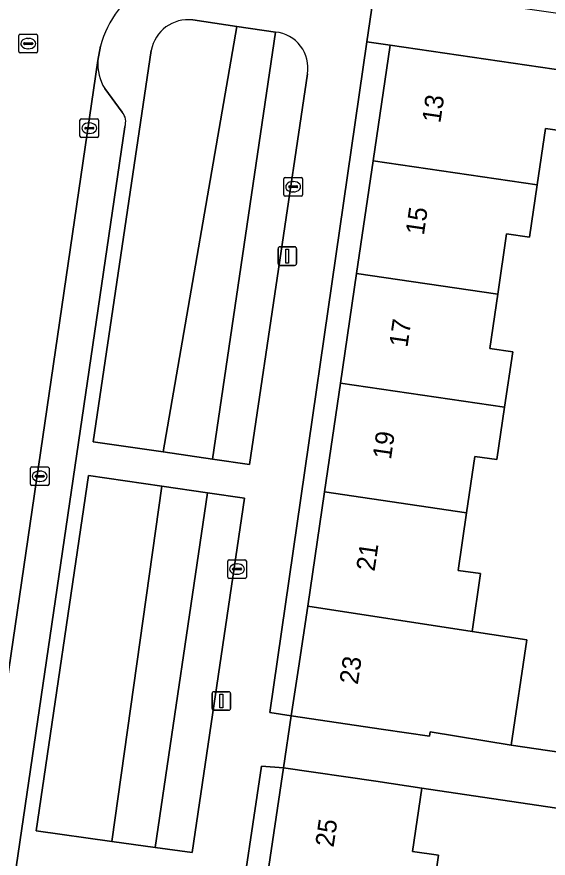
# Model space of a CAD drawing. Extents: x 163683 to 164494, y 382709 to 383872.
# Drawn here: x 163913.7 to 163942.21, y 382989.8 to 383034.95 of the extents above; entities that cross this region are included whole.
import ezdxf

# ---------------------------------------------------------------- set-up
doc = ezdxf.new("R2010")
doc.units = 0
for name, color, linetype in [('IMGEO_Erf', 7, 'Continuous'), ('IMGEO_Groenvoorziening', 7, 'Continuous'), ('IMGEO_Kolk', 7, 'Continuous'), ('IMGEO_Lichtmast', 7, 'Continuous'), ('IMGEO_Pand', 7, 'Continuous'), ('IMGEO_Pand_nummerreeks', 7, 'Continuous'), ('IMGEO_Parkeervlak_open', 7, 'Continuous'), ('IMGEO_Rijbaan_lokaal_open', 7, 'Continuous'), ('IMGEO_Rioolput', 7, 'Continuous'), ('IMGEO_Voetpad_open', 7, 'Continuous')]:
    doc.layers.add(name, color=color, linetype=linetype)

msp = doc.modelspace()

# ---------------------------------------------------------------- linework, layer by layer
at = {"layer": 'IMGEO_Erf'}
for points in [[(163929.306, 383003.33), (163930.204, 383009.452), (163931.06, 383015.286), (163931.924, 383021.176), (163932.811, 383027.222), (163933.722, 383033.434), (163932.479, 383033.616), (163927.27, 382997.607), (163928.427, 382997.43), (163928.817, 383000)], [(163928.008, 382994.649), (163926.828, 382994.736), (163921.462, 382958.804), (163922.699, 382958.585), (163923.607, 382964.754), (163924.474, 382970.642), (163925.353, 382976.613), (163926.225, 382982.537), (163927.105, 382988.515)]]:
    msp.add_lwpolyline(points, close=True, dxfattribs=at)
for points in [[(163945.69, 383028.435), (163942.068, 383028.967), (163941.623, 383025.931), (163941.211, 383023.125), (163939.979, 383023.306), (163939.504, 383020.065), (163939.078, 383017.158), (163940.309, 383016.978), (163939.871, 383013.995), (163939.459, 383011.187), (163938.275, 383011.36), (163937.831, 383008.335), (163937.377, 383005.244), (163938.581, 383005.068), (163938.125, 383001.956), (163941.069, 383001.516), (163940.224, 382995.858), (163945.583, 382995.079)], [(163944.548, 382988.999), (163944.955, 382992.141), (163935.429, 382993.556), (163934.928, 382990.153), (163936.325, 382989.948), (163935.923, 382987.214)]]:
    msp.add_lwpolyline(points, dxfattribs=at)
at = {"layer": 'IMGEO_Groenvoorziening'}
for points in [[(163920.914, 383033.145), (163917.793, 383012.148), (163921.549, 383011.603), (163925.506, 383034.439), (163923.147, 383034.784)], [(163927.583, 383034.136), (163924.201, 383011.219), (163926.188, 383010.931), (163929.294, 383031.892)]]:
    msp.add_lwpolyline(points, dxfattribs=at)
for points in [[(163924.201, 383011.219), (163927.583, 383034.136), (163925.506, 383034.439), (163921.549, 383011.603)], [(163914.732, 382991.269), (163918.797, 382990.699), (163921.486, 383009.763), (163917.539, 383010.342)], [(163918.797, 382990.699), (163921.125, 382990.373), (163923.933, 383009.404), (163921.486, 383009.763)], [(163925.914, 383009.114), (163923.933, 383009.404), (163921.125, 382990.373), (163923.112, 382990.095)]]:
    msp.add_lwpolyline(points, close=True, dxfattribs=at)
for centre, radius, start, end in [((163922.893, 383032.789), 2.011, 82.7514, 169.8052), ((163927.397, 383032.22), 1.925, 350.1935, 84.4559)]:
    msp.add_arc(centre, radius, start, end, dxfattribs=at)
at = {"layer": 'IMGEO_Kolk'}
for p, q in [((163917.088, 383028.551), (163917.088, 383029.403)), ((163917.163, 383029.477), (163918.015, 383029.477)), ((163918.089, 383029.403), (163918.089, 383028.551)), ((163917.347, 383028.971), (163917.347, 383028.983)), ((163917.785, 383028.934), (163917.387, 383028.934)), ((163917.39, 383029.02), (163917.788, 383029.02)), ((163917.576, 383029.257), (163917.601, 383029.257)), ((163917.831, 383028.983), (163917.831, 383028.971)), ((163918.015, 383028.477), (163917.163, 383028.477)), ((163917.599, 383028.697), (163917.574, 383028.697)), ((163928.026, 383025.406), (163928.026, 383026.258)), ((163928.101, 383026.332), (163928.953, 383026.332)), ((163929.027, 383026.258), (163929.027, 383025.406)), ((163928.285, 383025.826), (163928.285, 383025.838)), ((163928.723, 383025.789), (163928.325, 383025.789)), ((163928.328, 383025.875), (163928.726, 383025.875)), ((163928.514, 383026.112), (163928.539, 383026.112)), ((163928.769, 383025.838), (163928.769, 383025.826)), ((163928.953, 383025.332), (163928.101, 383025.332)), ((163928.537, 383025.552), (163928.512, 383025.552)), ((163914.506, 383010.794), (163915.358, 383010.794)), ((163914.431, 383009.868), (163914.431, 383010.72)), ((163914.733, 383010.337), (163915.131, 383010.337)), ((163914.919, 383010.574), (163914.944, 383010.574)), ((163915.432, 383010.72), (163915.432, 383009.868)), ((163914.69, 383010.288), (163914.69, 383010.3)), ((163915.128, 383010.251), (163914.73, 383010.251)), ((163914.942, 383010.014), (163914.917, 383010.014)), ((163915.174, 383010.3), (163915.174, 383010.288)), ((163915.358, 383009.794), (163914.506, 383009.794)), ((163925.09, 383005.813), (163925.942, 383005.813)), ((163925.015, 383004.887), (163925.015, 383005.739)), ((163925.317, 383005.356), (163925.715, 383005.356)), ((163925.503, 383005.593), (163925.528, 383005.593)), ((163926.016, 383005.739), (163926.016, 383004.887)), ((163925.274, 383005.307), (163925.274, 383005.319)), ((163925.712, 383005.27), (163925.314, 383005.27)), ((163925.526, 383005.033), (163925.501, 383005.033)), ((163925.758, 383005.319), (163925.758, 383005.307)), ((163925.942, 383004.813), (163925.09, 383004.813))]:
    msp.add_line(p, q, dxfattribs=at)
for points in [[(163917.088, 383028.551), (163917.088, 383029.403)], [(163917.163, 383029.477), (163918.015, 383029.477)], [(163918.089, 383029.403), (163918.089, 383028.551)], [(163918.015, 383028.477), (163917.163, 383028.477)], [(163928.026, 383025.406), (163928.026, 383026.258)], [(163928.101, 383026.332), (163928.953, 383026.332)], [(163929.027, 383026.258), (163929.027, 383025.406)], [(163928.953, 383025.332), (163928.101, 383025.332)], [(163914.506, 383010.794), (163915.358, 383010.794)], [(163914.431, 383009.868), (163914.431, 383010.72)], [(163915.432, 383010.72), (163915.432, 383009.868)], [(163915.358, 383009.794), (163914.506, 383009.794)], [(163925.09, 383005.813), (163925.942, 383005.813)], [(163925.015, 383004.887), (163925.015, 383005.739)], [(163926.016, 383005.739), (163926.016, 383004.887)], [(163925.942, 383004.813), (163925.09, 383004.813)]]:
    msp.add_lwpolyline(points, dxfattribs=at)
for centre, radius, start, end in [((163917.165, 383029.401), 0.0765, 91.552, 178.448), ((163917.165, 383029.401), 0.0765, 91.552, 178.448), ((163918.013, 383029.401), 0.0765, 1.552, 88.448), ((163918.013, 383029.401), 0.0765, 1.552, 88.448), ((163917.387, 383028.98), 0.0403, 85.8775, 175.7526), ((163917.384, 383028.97), 0.0366, 178.938, 274.7102), ((163917.788, 383028.977), 0.043, 264.8664, 352.4533), ((163917.792, 383028.982), 0.0386, 1.7309, 96.639), ((163917.165, 383028.553), 0.0765, 181.552, 268.448), ((163917.165, 383028.553), 0.0765, 181.552, 268.448), ((163918.013, 383028.553), 0.0765, 271.552, 358.448), ((163918.013, 383028.553), 0.0765, 271.552, 358.448), ((163928.103, 383026.256), 0.0765, 91.552, 178.448), ((163928.103, 383026.256), 0.0765, 91.552, 178.448), ((163928.951, 383026.256), 0.0765, 1.552, 88.448), ((163928.951, 383026.256), 0.0765, 1.552, 88.448), ((163928.325, 383025.835), 0.0403, 85.8775, 175.7526), ((163928.322, 383025.825), 0.0366, 178.938, 274.7102), ((163928.726, 383025.832), 0.043, 264.8664, 352.4533), ((163928.73, 383025.837), 0.0386, 1.7309, 96.639), ((163928.103, 383025.408), 0.0765, 181.552, 268.448), ((163928.103, 383025.408), 0.0765, 181.552, 268.448), ((163928.951, 383025.408), 0.0765, 271.552, 358.448), ((163928.951, 383025.408), 0.0765, 271.552, 358.448), ((163914.508, 383010.718), 0.0765, 91.552, 178.448), ((163914.508, 383010.718), 0.0765, 91.552, 178.448), ((163915.356, 383010.718), 0.0765, 1.552, 88.448), ((163915.356, 383010.718), 0.0765, 1.552, 88.448), ((163914.73, 383010.297), 0.0403, 85.8775, 175.7526), ((163915.135, 383010.299), 0.0386, 1.7309, 96.639), ((163914.508, 383009.87), 0.0765, 181.552, 268.448), ((163914.508, 383009.87), 0.0765, 181.552, 268.448), ((163914.727, 383010.287), 0.0366, 178.938, 274.7102), ((163915.131, 383010.294), 0.043, 264.8664, 352.4533), ((163915.356, 383009.87), 0.0765, 271.552, 358.448), ((163915.356, 383009.87), 0.0765, 271.552, 358.448), ((163925.092, 383005.737), 0.0765, 91.552, 178.448), ((163925.092, 383005.737), 0.0765, 91.552, 178.448), ((163925.94, 383005.737), 0.0765, 1.552, 88.448), ((163925.94, 383005.737), 0.0765, 1.552, 88.448), ((163925.314, 383005.316), 0.0403, 85.8775, 175.7526), ((163925.719, 383005.318), 0.0386, 1.7309, 96.639), ((163925.311, 383005.306), 0.0366, 178.938, 274.7102), ((163925.715, 383005.313), 0.043, 264.8664, 352.4533), ((163925.092, 383004.889), 0.0765, 181.552, 268.448), ((163925.092, 383004.889), 0.0765, 181.552, 268.448), ((163925.94, 383004.889), 0.0765, 271.552, 358.448), ((163925.94, 383004.889), 0.0765, 271.552, 358.448)]:
    msp.add_arc(centre, radius, start, end, dxfattribs=at)
for centre, major_axis, ratio, start_param, end_param in [((163917.575, 383028.977), (-0.387, 0.002), 0.722429, 4.712389, 7.853982), ((163917.6, 383028.977), (-0.39, 0.002), 0.717154, 1.570796, 4.712389), ((163928.513, 383025.832), (-0.387, 0.002), 0.722429, 4.712389, 7.853982), ((163928.538, 383025.832), (-0.39, 0.002), 0.717154, 1.570796, 4.712389), ((163914.918, 383010.294), (-0.387, 0.002), 0.722429, 4.712389, 7.853982), ((163914.943, 383010.294), (-0.39, 0.002), 0.717154, 1.570796, 4.712389), ((163925.502, 383005.313), (-0.387, 0.002), 0.722429, 4.712389, 7.853982), ((163925.527, 383005.313), (-0.39, 0.002), 0.717154, 1.570796, 4.712389)]:
    msp.add_ellipse(centre, major_axis=major_axis, ratio=ratio, start_param=start_param, end_param=end_param, dxfattribs=at)
at = {"layer": 'IMGEO_Lichtmast'}
for p, q in [((163927.815, 383022.609), (163928.605, 383022.609)), ((163928.605, 383022.609), (163927.815, 383022.609)), ((163927.715, 383021.709), (163927.715, 383022.509)), ((163927.715, 383022.509), (163927.715, 383021.709)), ((163928.705, 383022.509), (163928.705, 383021.709)), ((163928.705, 383021.709), (163928.705, 383022.509)), ((163928.605, 383021.609), (163927.815, 383021.609)), ((163927.815, 383021.609), (163928.605, 383021.609)), ((163924.175, 382997.831), (163924.175, 382998.631)), ((163924.175, 382998.631), (163924.175, 382997.831)), ((163924.275, 382998.731), (163925.065, 382998.731)), ((163925.065, 382998.731), (163924.275, 382998.731)), ((163925.165, 382998.631), (163925.165, 382997.831)), ((163925.165, 382997.831), (163925.165, 382998.631)), ((163925.065, 382997.731), (163924.275, 382997.731)), ((163924.275, 382997.731), (163925.065, 382997.731))]:
    msp.add_line(p, q, dxfattribs=at)
for points in [[(163928.135, 383022.484), (163928.285, 383022.484), (163928.285, 383021.734), (163928.135, 383021.734), (163928.135, 383022.484)], [(163924.595, 382998.606), (163924.745, 382998.606), (163924.745, 382997.856), (163924.595, 382997.856), (163924.595, 382998.606)]]:
    msp.add_lwpolyline(points, dxfattribs=at)
for centre, start, end in [((163927.815, 383022.509), 90, 180), ((163927.815, 383022.509), 90, 180), ((163928.605, 383022.509), 0, 90), ((163928.605, 383022.509), 360, 90), ((163927.815, 383021.709), 180, 270), ((163927.815, 383021.709), 180, 270), ((163928.605, 383021.709), 270, 0), ((163928.605, 383021.709), 270, 0), ((163924.275, 382998.631), 90, 180), ((163924.275, 382998.631), 90, 180), ((163925.065, 382998.631), 0, 90), ((163925.065, 382998.631), 360, 90), ((163924.275, 382997.831), 180, 270), ((163924.275, 382997.831), 180, 270), ((163925.065, 382997.831), 270, 0), ((163925.065, 382997.831), 270, 0)]:
    msp.add_arc(centre, 0.1, start, end, dxfattribs=at)
at = {"layer": 'IMGEO_Pand'}
for points in [[(163946.156, 383031.609), (163942.533, 383032.141), (163933.722, 383033.434), (163932.811, 383027.222), (163941.623, 383025.931), (163942.068, 383028.967), (163945.69, 383028.435)], [(163939.504, 383020.065), (163939.979, 383023.306), (163941.211, 383023.125), (163941.623, 383025.931), (163932.811, 383027.222), (163931.924, 383021.176)], [(163939.504, 383020.065), (163931.924, 383021.176), (163931.06, 383015.286), (163939.871, 383013.995), (163940.309, 383016.978), (163939.078, 383017.158)], [(163930.204, 383009.452), (163937.831, 383008.335), (163938.275, 383011.36), (163939.459, 383011.187), (163939.871, 383013.995), (163931.06, 383015.286)], [(163938.125, 383001.956), (163938.581, 383005.068), (163937.377, 383005.244), (163937.831, 383008.335), (163930.204, 383009.452), (163929.306, 383003.33)], [(163938.125, 383001.956), (163929.306, 383003.33), (163928.817, 383000), (163928.427, 382997.43), (163933.374, 382996.702), (163935.847, 382996.338), (163935.882, 382996.577), (163940.224, 382995.858), (163941.069, 383001.516)], [(163935.923, 382987.214), (163936.325, 382989.948), (163934.928, 382990.153), (163935.429, 382993.556), (163932.955, 382993.92), (163928.008, 382994.649), (163927.105, 382988.515)]]:
    msp.add_lwpolyline(points, close=True, dxfattribs=at)
at = {"layer": 'IMGEO_Parkeervlak_open'}
for points in [[(163918.053, 383032.612), (163909.629, 382975.079)], [(163919.361, 383029.831), (163918.423, 383031.1)], [(163911.942, 382977.613), (163919.499, 383029.056)]]:
    msp.add_lwpolyline(points, dxfattribs=at)
for centre, radius, start, end in [((163920.561, 383032.424), 2.515, 175.7244, 211.7768), ((163918.729, 383029.319), 0.814, 341.1706, 39.0225)]:
    msp.add_arc(centre, radius, start, end, dxfattribs=at)
at = {"layer": 'IMGEO_Rijbaan_lokaal_open'}
for points in [[(163918.053, 383032.612), (163918.185, 383033.373)], [(163896.153, 382947.159), (163905.557, 382947.078), (163905.621, 382947.552), (163905.868, 382949.288), (163909.513, 382974.371), (163909.629, 382975.079), (163918.053, 383032.612)]]:
    msp.add_lwpolyline(points, dxfattribs=at)
msp.add_arc((163923.996, 383031.736), 6.037, 123.1133, 164.2701, dxfattribs=at)
at = {"layer": 'IMGEO_Rioolput'}
for p, q in [((163913.814, 383033.091), (163913.814, 383033.943)), ((163913.889, 383034.017), (163914.741, 383034.017)), ((163914.815, 383033.943), (163914.815, 383033.091)), ((163914.073, 383033.511), (163914.073, 383033.523)), ((163914.511, 383033.474), (163914.113, 383033.474)), ((163914.116, 383033.56), (163914.514, 383033.56)), ((163914.302, 383033.797), (163914.327, 383033.797)), ((163914.557, 383033.523), (163914.557, 383033.511)), ((163914.741, 383033.017), (163913.889, 383033.017)), ((163914.325, 383033.237), (163914.3, 383033.237))]:
    msp.add_line(p, q, dxfattribs=at)
for points in [[(163913.814, 383033.091), (163913.814, 383033.943)], [(163913.889, 383034.017), (163914.741, 383034.017)], [(163914.815, 383033.943), (163914.815, 383033.091)], [(163914.741, 383033.017), (163913.889, 383033.017)]]:
    msp.add_lwpolyline(points, dxfattribs=at)
for centre, radius, start, end in [((163913.891, 383033.941), 0.0765, 91.552, 178.448), ((163913.891, 383033.941), 0.0765, 91.552, 178.448), ((163914.739, 383033.941), 0.0765, 1.552, 88.448), ((163914.739, 383033.941), 0.0765, 1.552, 88.448), ((163914.113, 383033.52), 0.0403, 85.8775, 175.7526), ((163914.11, 383033.51), 0.0366, 178.938, 274.7102), ((163914.514, 383033.517), 0.043, 264.8664, 352.4533), ((163914.518, 383033.522), 0.0386, 1.7309, 96.639), ((163913.891, 383033.093), 0.0765, 181.552, 268.448), ((163913.891, 383033.093), 0.0765, 181.552, 268.448), ((163914.739, 383033.093), 0.0765, 271.552, 358.448), ((163914.739, 383033.093), 0.0765, 271.552, 358.448)]:
    msp.add_arc(centre, radius, start, end, dxfattribs=at)
for centre, major_axis, ratio, start_param, end_param in [((163914.301, 383033.517), (-0.387, 0.002), 0.722429, 4.712389, 7.853982), ((163914.326, 383033.517), (-0.39, 0.002), 0.717154, 1.570796, 4.712389)]:
    msp.add_ellipse(centre, major_axis=major_axis, ratio=ratio, start_param=start_param, end_param=end_param, dxfattribs=at)
at = {"layer": 'IMGEO_Voetpad_open'}
for points in [[(163926.828, 382994.736), (163928.008, 382994.649), (163928.427, 382997.43), (163927.27, 382997.607), (163932.479, 383033.616), (163932.906, 383036.552), (163924.842, 383037.712)], [(163923.147, 383034.784), (163925.506, 383034.439), (163927.583, 383034.136)], [(163918.185, 383033.373), (163918.053, 383032.612)], [(163917.793, 383012.148), (163920.914, 383033.145)], [(163929.294, 383031.892), (163926.188, 383010.931), (163924.201, 383011.219), (163921.549, 383011.603), (163917.793, 383012.148)], [(163918.423, 383031.1), (163919.361, 383029.831)], [(163919.499, 383029.056), (163911.942, 382977.613)], [(163945.583, 382995.079), (163940.224, 382995.858), (163935.882, 382996.577), (163935.847, 382996.338), (163933.374, 382996.702), (163928.427, 382997.43), (163928.008, 382994.649), (163932.955, 382993.92), (163935.429, 382993.556), (163944.955, 382992.141)], [(163918.613, 382966.436), (163917.615, 382966.583), (163914.866, 382966.987), (163914.267, 382967.075), (163915.074, 382972.819), (163914.373, 382972.917), (163910.833, 382948.544), (163905.868, 382949.288), (163905.621, 382947.552), (163913.391, 382946.329), (163915.475, 382948.612), (163919.234, 382953.124), (163921.14, 382956.617), (163921.462, 382958.804), (163926.828, 382994.736)]]:
    msp.add_lwpolyline(points, dxfattribs=at)
for points in [[(163952.581, 383033.717), (163934.614, 383036.306), (163932.906, 383036.552), (163932.479, 383033.616), (163933.722, 383033.434), (163942.533, 383032.141), (163946.156, 383031.609), (163950.603, 383030.987), (163954.126, 383030.47), (163955.879, 383030.205), (163956.386, 383030.131), (163956.493, 383033.146), (163955.204, 383033.334)], [(163923.112, 382990.095), (163921.125, 382990.373), (163918.797, 382990.699), (163914.732, 382991.269), (163917.539, 383010.342), (163921.486, 383009.763), (163923.933, 383009.404), (163925.914, 383009.114)]]:
    msp.add_lwpolyline(points, close=True, dxfattribs=at)
for centre, radius, start, end in [((163923.996, 383031.736), 6.037, 123.1133, 164.2701), ((163922.893, 383032.789), 2.011, 82.7514, 169.8052), ((163927.397, 383032.22), 1.925, 350.1935, 84.4559), ((163920.561, 383032.424), 2.515, 175.7244, 211.7768), ((163918.729, 383029.319), 0.814, 341.1706, 39.0225)]:
    msp.add_arc(centre, radius, start, end, dxfattribs=at)

# ---------------------------------------------------------------- texts
at = {"layer": 'IMGEO_Pand_nummerreeks'}
for s, rotation, p in [('13', 81.6522, (163936.42, 383029.22)), ('15', 81.6539, (163935.536, 383023.199)), ('17', 81.6539, (163934.653, 383017.178)), ('19', 81.6539, (163933.77, 383011.158)), ('21', 81.6539, (163932.89, 383005.159)), ('23', 81.5262, (163931.99, 382999.081)), ('25', 81.6256, (163930.691, 382990.348))]:
    msp.add_text(s, height=1, rotation=rotation, dxfattribs=at).set_placement(p)

doc.saveas('drawing.dxf')
